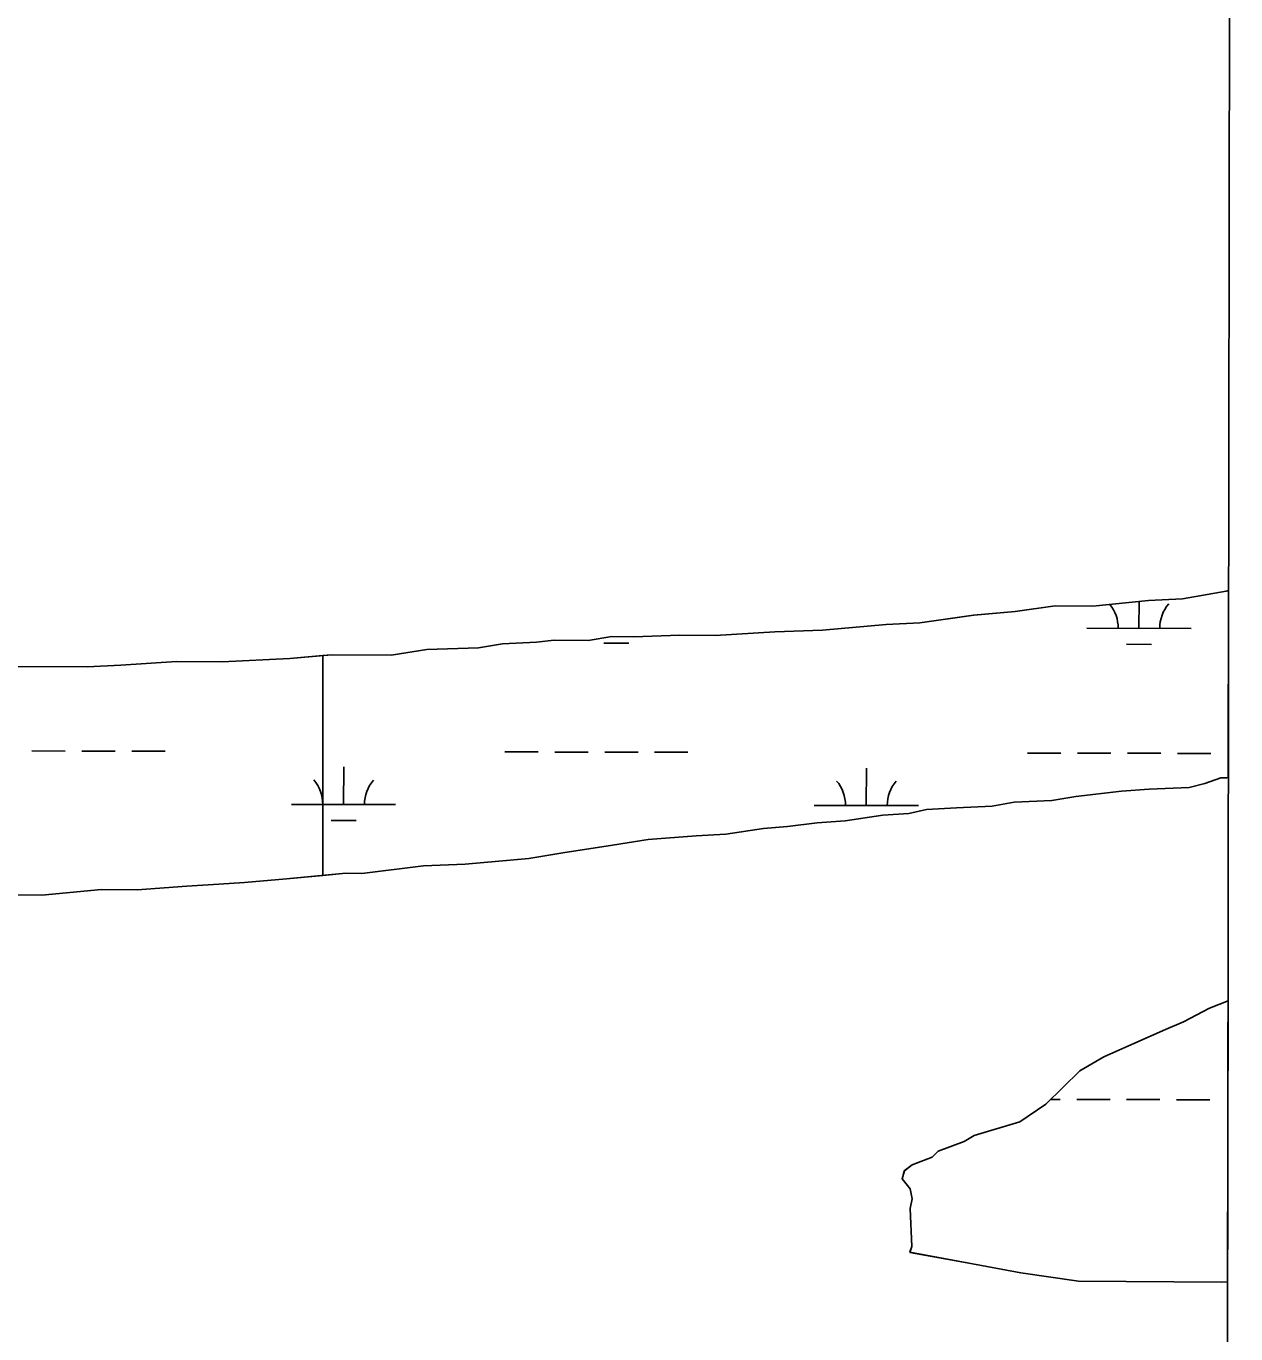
# Model space of a CAD drawing. Extents: x 3187622 to 3225504, y 800805 to 826213.
# Drawn here: x 3222087 to 3223249, y 819322 to 820578 of the extents above; entities that cross this region are included whole.
import ezdxf

# ---------------------------------------------------------------- set-up
doc = ezdxf.new("R2010")
doc.units = 0
for name, color, linetype in [('V-GRID-FRAM', 7, 'Continuous'), ('V-SITE-VEGE', 7, 'Continuous'), ('V-WETL-SWMP', 7, 'Continuous')]:
    doc.layers.add(name, color=color, linetype=linetype)

msp = doc.modelspace()

# ---------------------------------------------------------------- linework, layer by layer
at = {"layer": 'V-GRID-FRAM'}
msp.add_lwpolyline([(3191838.8, 824434.1), (3223248.6, 824370.1), (3223219.5, 806183.5), (3191793.9, 806247.5), (3191838.8, 824434.1)], dxfattribs=at)
at = {"layer": 'V-SITE-VEGE'}
for p, q in [((3223239.3, 820035.4), (3223197.3, 820028.1)), ((3223241.7, 820035.9), (3223239.3, 820035.4)), ((3223241.4, 819856.5), (3223241.7, 820035.9)), ((3223075.1, 820021.3), (3223036.9, 820015.8)), ((3223111.4, 820021), (3223075.1, 820021.3)), ((3223164.8, 820026.4), (3223111.4, 820021)), ((3223197.3, 820028.1), (3223164.8, 820026.4)), ((3222996.9, 820012.3), (3222945.3, 820005)), ((3223036.9, 820015.8), (3222996.9, 820012.3)), ((3222714.4, 819993.1), (3222670.5, 819991.5)), ((3222748.7, 819992.9), (3222714.4, 819993.1)), ((3222806, 819996.4), (3222748.7, 819992.9)), ((3222851.8, 819998), (3222806, 819996.4)), ((3222912.9, 820003.3), (3222851.8, 819998)), ((3222945.3, 820005), (3222912.9, 820003.3)), ((3222521.6, 819981.1), (3222472, 819979.5)), ((3222544.5, 819984.7), (3222521.6, 819981.1)), ((3222577, 819986.4), (3222544.5, 819984.7)), ((3222594.1, 819988.2), (3222577, 819986.4)), ((3222626.6, 819988), (3222594.1, 819988.2)), ((3222649.5, 819991.7), (3222626.6, 819988)), ((3222670.5, 819991.5), (3222649.5, 819991.7)), ((3222340.3, 819970.8), (3222275.4, 819967.4)), ((3222371.9, 819973.6), (3222340.3, 819970.8)), ((3222380.4, 819974.4), (3222371.9, 819973.6)), ((3222371.9, 819973.6), (3222371.9, 819762.3)), ((3222371.9, 819762.3), (3222371.9, 819973.6)), ((3222437.6, 819974), (3222380.4, 819974.4)), ((3222472, 819979.5), (3222437.6, 819974)), ((3222145.6, 819962.6), (3221754.6, 819965.2)), ((3222178.1, 819964.3), (3222145.6, 819962.6)), ((3222231.5, 819967.7), (3222178.1, 819964.3)), ((3222275.4, 819967.4), (3222231.5, 819967.7)), ((3223219, 819850.5), (3223234.3, 819856.1)), ((3223234.3, 819856.1), (3223240, 819856.1)), ((3223240, 819856.1), (3223241.4, 819856.5)), ((3223094.9, 819838), (3223138.8, 819843.4)), ((3223138.8, 819843.4), (3223165.5, 819845.2)), ((3223165.5, 819845.2), (3223203.7, 819846.8)), ((3223203.7, 819846.8), (3223219, 819850.5)), ((3223014.7, 819829), (3223035.7, 819832.7)), ((3223035.7, 819832.7), (3223072, 819834.3)), ((3223072, 819834.3), (3223094.9, 819838)), ((3222873.4, 819814.7), (3222909.7, 819820.1)), ((3222909.7, 819820.1), (3222934.5, 819821.9)), ((3222934.5, 819821.9), (3222951.7, 819825.6)), ((3222951.7, 819825.6), (3222980.4, 819827.3)), ((3222980.4, 819827.3), (3223014.7, 819829)), ((3222758.9, 819802.1), (3222795.2, 819807.5)), ((3222795.2, 819807.5), (3222818.1, 819809.3)), ((3222818.1, 819809.3), (3222846.7, 819812.9)), ((3222846.7, 819812.9), (3222873.4, 819814.7)), ((3222650.1, 819791.3), (3222684.5, 819796.8)), ((3222684.5, 819796.8), (3222730.3, 819800.3)), ((3222730.3, 819800.3), (3222758.9, 819802.1)), ((3222569.9, 819778.5), (3222602.3, 819784)), ((3222602.3, 819784), (3222650.1, 819791.3)), ((3222409.5, 819764.3), (3222468.7, 819771.6)), ((3222468.7, 819771.6), (3222508.8, 819773.2)), ((3222508.8, 819773.2), (3222569.9, 819778.5)), ((3222272.1, 819753.8), (3222296.9, 819755.5)), ((3222296.9, 819755.5), (3222337, 819759.1)), ((3222337, 819759.1), (3222371.9, 819762.3)), ((3222371.9, 819762.3), (3222394.2, 819764.4)), ((3222394.2, 819764.4), (3222409.5, 819764.3)), ((3222062.1, 819743.7), (3222102.2, 819743.5)), ((3222102.2, 819743.5), (3222159.5, 819748.8)), ((3222159.5, 819748.8), (3222193.8, 819748.6)), ((3222193.8, 819748.6), (3222241.5, 819752.1)), ((3222241.5, 819752.1), (3222272.1, 819753.8)), ((3223241.1, 819641.9), (3223223.3, 819634.9)), ((3223240.6, 819372), (3223241.1, 819641.9)), ((3223223.3, 819634.9), (3223198.4, 819621.7)), ((3223198.4, 819621.7), (3223181.2, 819614.2)), ((3223181.2, 819614.2), (3223150.6, 819601)), ((3223150.6, 819601), (3223121.9, 819587.9)), ((3223121.9, 819587.9), (3223098.9, 819574.7)), ((3223098.9, 819574.7), (3223066.2, 819542.5)), ((3223066.2, 819542.5), (3223041.3, 819525.5)), ((3223041.3, 819525.5), (3222997.4, 819512.4)), ((3222987.8, 819506.7), (3222962.9, 819497.4)), ((3222997.4, 819512.4), (3222987.8, 819506.7)), ((3222957.1, 819491.7), (3222938, 819484.2)), ((3222962.9, 819497.4), (3222957.1, 819491.7)), ((3222930.4, 819478.5), (3222928.4, 819470.9)), ((3222938, 819484.2), (3222930.4, 819478.5)), ((3222928.4, 819470.9), (3222936, 819461.3)), ((3222936, 819461.3), (3222937.8, 819451.7)), ((3222937.8, 819451.7), (3222935.8, 819442.2)), ((3222935.8, 819442.2), (3222937.5, 819406)), ((3222937.5, 819406), (3222935.6, 819400.3)), ((3222935.6, 819400.3), (3222990.8, 819390.3)), ((3222990.8, 819390.3), (3223042.3, 819380.5)), ((3223042.3, 819380.5), (3223097.5, 819372.5)), ((3223097.5, 819372.5), (3223234.9, 819371.5)), ((3223234.9, 819371.5), (3223240.6, 819372))]:
    msp.add_line(p, q, dxfattribs=at)
at = {"layer": 'V-WETL-SWMP'}
for p, q in [((3223239.3, 820035.4), (3223197.3, 820028.1)), ((3223241.7, 820035.9), (3223239.3, 820035.4)), ((3223241.4, 819856.5), (3223241.7, 820035.9)), ((3223075.1, 820021.3), (3223036.9, 820015.8)), ((3223111.4, 820021), (3223075.1, 820021.3)), ((3223164.8, 820026.4), (3223111.4, 820021)), ((3223155.6, 819999.8), (3223155.7, 820025.5)), ((3223197.3, 820028.1), (3223164.8, 820026.4)), ((3222996.8, 820012.2), (3222945.3, 820005)), ((3223036.9, 820015.8), (3222996.8, 820012.2)), ((3222714.4, 819993.1), (3222670.5, 819991.5)), ((3222748.7, 819992.9), (3222714.4, 819993.1)), ((3222806, 819996.3), (3222748.7, 819992.9)), ((3222851.8, 819998), (3222806, 819996.3)), ((3222912.8, 820003.3), (3222851.8, 819998)), ((3222945.3, 820005), (3222912.8, 820003.3)), ((3223105.6, 819999.9), (3223205.6, 819999.7)), ((3222521.6, 819981.1), (3222472, 819979.5)), ((3222544.5, 819984.7), (3222521.6, 819981.1)), ((3222577, 819986.4), (3222544.5, 819984.7)), ((3222594.1, 819988.2), (3222577, 819986.4)), ((3222626.6, 819988), (3222594.1, 819988.2)), ((3222649.5, 819991.7), (3222626.6, 819988)), ((3222641.7, 819985.4), (3222665.7, 819985.3)), ((3222670.5, 819991.5), (3222649.5, 819991.7)), ((3223143.6, 819984.4), (3223167.6, 819984.3)), ((3222340.3, 819970.8), (3222275.4, 819967.4)), ((3222380.4, 819974.4), (3222340.3, 819970.8)), ((3222437.6, 819974), (3222380.4, 819974.4)), ((3222472, 819979.5), (3222437.6, 819974)), ((3222145.6, 819962.6), (3221754.5, 819965.2)), ((3222178.1, 819964.3), (3222145.6, 819962.6)), ((3222231.5, 819967.7), (3222178.1, 819964.3)), ((3222275.4, 819967.4), (3222231.5, 819967.7)), ((3222092.7, 819881.9), (3222124.7, 819881.8)), ((3222140.7, 819881.8), (3222172.7, 819881.7)), ((3222188.7, 819881.7), (3222220.7, 819881.6)), ((3222546.6, 819880.9), (3222578.6, 819880.9)), ((3222594.6, 819880.8), (3222626.6, 819880.8)), ((3222642.6, 819880.7), (3222674.6, 819880.7)), ((3222690.6, 819880.6), (3222722.6, 819880.6)), ((3223048.5, 819879.9), (3223080.5, 819879.8)), ((3223096.5, 819879.8), (3223128.5, 819879.8)), ((3223144.5, 819879.7), (3223176.5, 819879.7)), ((3223192.5, 819879.6), (3223224.5, 819879.6)), ((3222391.9, 819830.5), (3222392, 819866.5)), ((3222893.8, 819829.5), (3222893.9, 819865.5)), ((3223219, 819850.5), (3223234.3, 819856.1)), ((3223234.3, 819856.1), (3223240, 819856.1)), ((3223240, 819856.1), (3223241.4, 819856.5)), ((3223094.9, 819838), (3223138.8, 819843.4)), ((3223138.8, 819843.4), (3223165.5, 819845.1)), ((3223165.5, 819845.1), (3223203.7, 819846.8)), ((3223203.7, 819846.8), (3223219, 819850.5)), ((3222341.9, 819830.6), (3222441.9, 819830.4)), ((3223014.7, 819829), (3223035.7, 819832.7)), ((3223035.7, 819832.7), (3223072, 819834.3)), ((3223072, 819834.3), (3223094.9, 819838)), ((3222843.8, 819829.6), (3222943.8, 819829.4)), ((3222873.4, 819814.7), (3222909.7, 819820.1)), ((3222909.7, 819820.1), (3222934.5, 819821.9)), ((3222934.5, 819821.9), (3222951.7, 819825.6)), ((3222951.7, 819825.6), (3222980.4, 819827.3)), ((3222980.4, 819827.3), (3223014.7, 819829)), ((3222379.9, 819815.1), (3222403.9, 819815.1)), ((3222758.9, 819802.1), (3222795.2, 819807.5)), ((3222795.2, 819807.5), (3222818.1, 819809.3)), ((3222818.1, 819809.3), (3222846.7, 819812.9)), ((3222846.7, 819812.9), (3222873.4, 819814.7)), ((3222650.1, 819791.3), (3222684.4, 819796.8)), ((3222684.4, 819796.8), (3222730.3, 819800.3)), ((3222730.3, 819800.3), (3222758.9, 819802.1)), ((3222569.9, 819778.5), (3222602.3, 819784)), ((3222602.3, 819784), (3222650.1, 819791.3)), ((3222409.5, 819764.3), (3222468.7, 819771.6)), ((3222468.7, 819771.6), (3222508.8, 819773.2)), ((3222508.8, 819773.2), (3222569.9, 819778.5)), ((3222272.1, 819753.8), (3222296.9, 819755.5)), ((3222296.9, 819755.5), (3222337, 819759.1)), ((3222337, 819759.1), (3222394.2, 819764.4)), ((3222394.2, 819764.4), (3222409.5, 819764.3)), ((3222062.1, 819743.7), (3222102.2, 819743.5)), ((3222102.2, 819743.5), (3222159.5, 819748.8)), ((3222159.5, 819748.8), (3222193.8, 819748.6)), ((3222193.8, 819748.6), (3222241.5, 819752.1)), ((3222241.5, 819752.1), (3222272.1, 819753.8)), ((3223241.1, 819641.9), (3223223.3, 819634.9)), ((3223240.6, 819372), (3223241.1, 819641.9)), ((3223223.3, 819634.9), (3223198.4, 819621.7)), ((3223198.4, 819621.7), (3223181.2, 819614.2)), ((3223181.2, 819614.2), (3223150.6, 819601)), ((3223150.6, 819601), (3223121.9, 819587.9)), ((3223121.9, 819587.9), (3223098.9, 819574.7)), ((3223098.9, 819574.7), (3223066.2, 819542.5)), ((3223066.2, 819542.5), (3223041.3, 819525.5)), ((3223071, 819547.2), (3223079.8, 819547.2)), ((3223095.8, 819547.1), (3223127.8, 819547.1)), ((3223143.8, 819547), (3223175.8, 819547)), ((3223191.8, 819546.9), (3223223.8, 819546.9)), ((3223041.3, 819525.5), (3222997.3, 819512.4)), ((3222987.8, 819506.7), (3222962.9, 819497.4)), ((3222997.3, 819512.4), (3222987.8, 819506.7)), ((3222957.1, 819491.7), (3222938, 819484.2)), ((3222962.9, 819497.4), (3222957.1, 819491.7)), ((3222930.3, 819478.5), (3222928.4, 819470.9)), ((3222938, 819484.2), (3222930.3, 819478.5)), ((3222928.4, 819470.9), (3222936, 819461.3)), ((3222936, 819461.3), (3222937.8, 819451.7)), ((3222937.8, 819451.7), (3222935.8, 819442.2)), ((3222935.8, 819442.2), (3222937.5, 819406)), ((3222937.5, 819406), (3222935.5, 819400.2)), ((3222935.5, 819400.2), (3222990.8, 819390.3)), ((3222990.8, 819390.3), (3223042.3, 819380.5)), ((3223042.3, 819380.5), (3223097.5, 819372.5)), ((3223097.5, 819372.5), (3223234.9, 819371.5)), ((3223234.9, 819371.5), (3223240.6, 819372))]:
    msp.add_line(p, q, dxfattribs=at)
for centre, start, end in [((3223100.4, 820000.4), 359.1115, 39.2609), ((3223210.8, 820000.1), 139.1115, 180.6551), ((3222336.7, 819831.1), 359.1115, 40.6551), ((3222447.2, 819830.9), 139.1115, 180.6551), ((3222838.6, 819830.1), 359.1115, 40.6551), ((3222949.1, 819829.9), 139.1115, 180.6551)]:
    msp.add_arc(centre, 35.2, start, end, dxfattribs=at)

doc.saveas('drawing.dxf')
